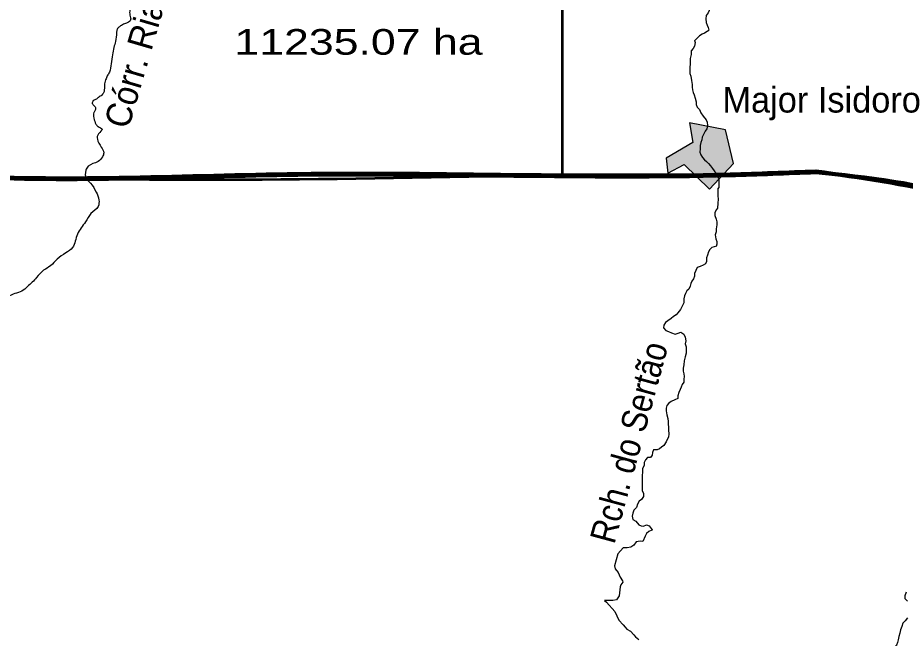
# Model space of a CAD drawing. Extents: x -1643653 to 4543381, y 1624270 to 13878484.
# Drawn here: x 707705 to 724990, y 8936452 to 8948541 of the extents above; entities that cross this region are included whole.
import ezdxf
from ezdxf.enums import TextEntityAlignment as Align

# ---------------------------------------------------------------- set-up
doc = ezdxf.new("R2010")
doc.units = 0
doc.header["$LTSCALE"] = 200
for name, color, linetype, lineweight in [('1', 7, 'Continuous', 13), ('21', 7, 'Continuous', 25), ('24', 7, 'Continuous', 25), ('26', 7, 'Continuous', 106), ('27', 7, 'Continuous', 53), ('28', 7, 'Continuous', 53)]:
    doc.layers.add(name, color=color, linetype=linetype, lineweight=lineweight)
for name, color, linetype in [('41', 7, 'Continuous'), ('49', 7, 'Continuous'), ('63', 7, 'Continuous')]:
    doc.layers.add(name, color=color, linetype=linetype)

msp = doc.modelspace()

# ---------------------------------------------------------------- hatches: boundary and pattern name
at = {"layer": '21'}
msp.add_hatch(color=256, dxfattribs=at).paths.add_polyline_path([(720787.1, 8946496.4), (720850.6, 8946110.2), (720334.5, 8945806.5), (720363, 8945511.1), (720684.9, 8945680.2), (721175.9, 8945203.6), (721647.6, 8945700.8), (721491.5, 8946358.8)])

# ---------------------------------------------------------------- linework, layer by layer
at = {"layer": '1', "lineweight": 25}
msp.add_spline([(814781, 9009175.5), (814787.2, 9009173.4), (814796.9, 9009173.4), (814799.4, 9009172.4), (814805.1, 9009174.5), (814805.6, 9009176.5), (814811.7, 9009179.5), (814811.7, 9009179.5), (814801.5, 9009181), (814790.7, 9009181.5), (814784.1, 9009183.1), (814777.4, 9009185.1), (814778.4, 9009175.5)], degree=3, dxfattribs=at)
at = {"layer": '21'}
msp.add_lwpolyline([(720787.1, 8946496.4), (720850.6, 8946110.2), (720334.5, 8945806.5), (720363, 8945511.1), (720684.9, 8945680.2), (721175.9, 8945203.6), (721647.6, 8945700.8), (721491.5, 8946358.8)], close=True, dxfattribs=at)
at = {"layer": '24'}
for points in [[(721219.8, 8948809.2), (721199.7, 8948745.4), (721173.8, 8948679.3), (721153.2, 8948633.6), (721114.3, 8948584.8), (721107.6, 8948519.8), (721114.3, 8948450.3), (721131.2, 8948394.4), (721151.2, 8948348.5), (721164.9, 8948297.2)], [(721162.8, 8948295.4), (721135.4, 8948272.2), (721079.2, 8948242), (721033.3, 8948221.9), (720982.2, 8948186.6), (720946.4, 8948151.1), (720887.8, 8948093.3)], [(720886.8, 8948096.7), (720898.2, 8948057.6), (720882.5, 8947986.4), (720861.8, 8947940.7), (720820.8, 8947895.1), (720820.3, 8947823.8), (720799.5, 8947747.6), (720798.7, 8947640.7), (720793.1, 8947569.4), (720792.8, 8947518.5), (720792.4, 8947457.4), (720812.3, 8947401.2), (720827, 8947319.7), (720841.7, 8947238.1), (720841.4, 8947187.2), (720846.1, 8947136.2), (720861, 8947085.2), (720881, 8947039.2), (720900.9, 8946972.9), (720920.8, 8946901.5), (720920.4, 8946850.6), (720935.3, 8946799.6), (720980.8, 8946753.5), (721005.7, 8946687.1), (721051.1, 8946620.6), (721111.6, 8946554.1), (721131.6, 8946508.1), (721141.3, 8946441.8), (721125.6, 8946375.7), (721094.8, 8946330.1), (721063.9, 8946269.2), (721033, 8946213.3), (721027.5, 8946162.4), (721011.9, 8946111.6), (720996.2, 8946050.6), (720995.8, 8945984.4), (720990.3, 8945923.3), (721010.2, 8945867.2), (721040.4, 8945821.2), (721080.8, 8945775.1), (721116.2, 8945739.2), (721156.6, 8945698.2), (721197, 8945657.3), (721237.2, 8945601), (721267.5, 8945560.1)], [(721267.5, 8945560.1), (721302.7, 8945508.9), (721322.7, 8945452.8), (721358, 8945406.8), (721357.6, 8945345.6), (721357.2, 8945289.6), (721356.8, 8945233.6), (721336.6, 8945202.4)], [(721333.1, 8944831.8), (721314, 8944802.2), (721283.1, 8944746.3), (721282.7, 8944685.2), (721307.7, 8944618.9), (721322.6, 8944567.9), (721322.1, 8944506.8), (721306.3, 8944425.4), (721305.9, 8944369.4), (721290.3, 8944313.4), (721299.9, 8944231.9), (721319.9, 8944180.8), (721319.5, 8944129.9), (721309.9, 8944083.2)], [(721311.4, 8944090.8), (721222.4, 8944064.3), (721181.5, 8944023.8), (721155.7, 8943978.2), (721140.1, 8943917.2), (721119.3, 8943861.3), (721118.9, 8943795.1), (721098.2, 8943744.3), (721052.2, 8943719.1), (720996.1, 8943694), (720940, 8943673.9), (720909.1, 8943618.1), (720888.3, 8943557.1), (720882.9, 8943506.2), (720867.3, 8943455.4), (720836.5, 8943409.8), (720815.8, 8943364.1), (720800.2, 8943313.2), (720774.3, 8943252.3), (720733.5, 8943222), (720712.8, 8943171.2), (720692.1, 8943125.5), (720676.4, 8943064.5), (720675.9, 8942988.1), (720650.1, 8942932.2), (720613.9, 8942856.1), (720562.6, 8942790.2), (720526.8, 8942754.7), (720475.7, 8942719.4), (720429.6, 8942678.9), (720368.3, 8942633.5), (720322.3, 8942603.2), (720291.4, 8942552.5), (720280.9, 8942501.6), (720326.3, 8942450.4), (720377, 8942429.8), (720437.9, 8942403.9), (720508.9, 8942378), (720565, 8942398), (720621, 8942413), (720676.7, 8942377), (720701.7, 8942315.7), (720716.5, 8942249.4), (720706, 8942188.4), (720720.8, 8942132.3), (720725.5, 8942076.2), (720725, 8942004.9), (720704.2, 8941933.8), (720683.3, 8941857.5), (720677.7, 8941776.1), (720662, 8941715.1), (720666.7, 8941653.9), (720676.5, 8941602.9), (720681.2, 8941552), (720680.8, 8941501.1), (720680.4, 8941440), (720644.5, 8941394.3), (720623.8, 8941343.6), (720603.2, 8941297.8), (720582.4, 8941236.9), (720561.6, 8941175.9), (720561.2, 8941119.9), (720500, 8941094.8), (720433.7, 8941064.6), (720382.6, 8941029.3), (720346.7, 8940983.7), (720331.1, 8940932.9), (720330.7, 8940881.9), (720345.5, 8940805.5), (720365.3, 8940734), (720370, 8940672.9), (720374.7, 8940621.9), (720379.4, 8940565.9), (720379, 8940509.9), (720383.5, 8940428.4), (720378.1, 8940377.5), (720336.7, 8940275.9), (720285.4, 8940210), (720244.5, 8940174.6), (720203.6, 8940144.3), (720157.6, 8940124.2), (720086.4, 8940119.6), (720065.7, 8940073.9), (720060.3, 8940017.9), (720029.4, 8939972.2), (719968.4, 8939972.6), (719932.5, 8939927), (719906.7, 8939876.2), (719906.3, 8939820.2), (719870.3, 8939759.3), (719869.9, 8939703.3), (719869.3, 8939611.7), (719863.7, 8939545.5), (719863.2, 8939464), (719867.9, 8939408), (719867.3, 8939326.5), (719892.4, 8939280.5), (719892, 8939214.3), (719850.8, 8939153.5), (719810, 8939123.2), (719773.9, 8939062.3)], [(719773.9, 8939062.3), (719758.2, 8939001.2), (719707, 8938945.6), (719686.3, 8938889.7), (719670.6, 8938833.7), (719685.4, 8938767.4), (719741.1, 8938731.5), (719801.7, 8938664.9), (719844, 8938640.7), (719890.2, 8938638.6), (719890.2, 8938638.6)], [(720060.8, 8938559.8), (720055.8, 8938559.8), (719994.6, 8938534.7), (719948.5, 8938494.2), (719922.7, 8938443.5), (719881.3, 8938336.8), (719825.4, 8938342.2), (719749, 8938327.4), (719702.8, 8938266.6), (719646.6, 8938226.2), (719575.3, 8938211.3), (719495.9, 8938211.8)], [(719890.2, 8938638.6), (719953.8, 8938664.2), (720004.3, 8938640.4), (720024.2, 8938614.6), (720058.9, 8938563), (720061.4, 8938559.7)], [(719495.9, 8938211.8), (719394.7, 8938096.4), (719328.4, 8937863.4), (719342.1, 8937802.6), (719401.1, 8937732.2), (719437, 8937644.3), (719483.8, 8937567.5), (719487.5, 8937545.9), (719449.3, 8937492.5), (719434.6, 8937455.6), (719420.2, 8937279.4), (719367.4, 8937201.3), (719297.2, 8937190.5), (719130.2, 8937185.6)], [(725004.8, 8937347.1), (724984, 8937275.9), (724983.6, 8937225), (725034.1, 8937173.8)], [(719130.2, 8937185.6), (719170.7, 8937152.3), (719333.3, 8936971.3), (719410.8, 8936807.6), (719495, 8936711.2)], [(725037, 8936852.9), (724985.7, 8936792.1), (724944.7, 8936746.5), (724923.9, 8936680.5), (724898, 8936614.4), (724882.3, 8936553.4), (724866.6, 8936487.3), (724850.9, 8936421.2), (724840.4, 8936370.3), (724819.6, 8936314.4), (724783.7, 8936268.8), (724732.8, 8936269.1), (724671.9, 8936274.6), (724621, 8936274.9)], [(719495, 8936711.2), (719536.3, 8936669.7), (719566.5, 8936628.7), (719637.5, 8936592.7), (719703.1, 8936520.9), (719733.3, 8936480), (719799.1, 8936428.7)]]:
    msp.add_lwpolyline(points, dxfattribs=at)
for points in [[(710764.5, 8952700.7), (710808.6, 8952628.5), (710796.5, 8952588.4), (710732.4, 8952468.1), (710692.3, 8952383.8), (710547.9, 8952271.5), (710451.7, 8952187.3), (710375.5, 8952135.1), (710311.4, 8952030.8), (710235.2, 8951906.5), (710171.1, 8951786.1), (710139, 8951641.7), (710082.8, 8951517.4), (709994.7, 8951429.1), (709898.4, 8951365), (709874.4, 8951284.7), (709890.4, 8951220.5), (709970.6, 8951120.3), (709986.6, 8951028), (710018.7, 8950843.5), (710034.7, 8950558.7), (710082.8, 8950490.5), (710167.1, 8950382.2), (710187.1, 8950322), (710211.2, 8950177.6), (710203.1, 8950033.2), (710167.1, 8949864.7), (710094.9, 8949579.9), (710070.8, 8949411.4), (710042.8, 8949159.9), (710046.8, 8949099.7), (710030.7, 8948999.5), (709990.6, 8948903.2), (709934.5, 8948786.9), (709890.4, 8948690.6), (709890.4, 8948590.3), (709902.4, 8948498), (709846.3, 8948445.9), (709766.1, 8948413.8), (709685.9, 8948365.7), (709641.8, 8948313.5), (709629.8, 8948249.3), (709609.8, 8948080.9), (709577.7, 8947960.5), (709549.6, 8947820.1), (709525.6, 8947643.6), (709489.5, 8947483.2), (709449.4, 8947406.9), (709417.3, 8947330.7), (709393.2, 8947226.4), (709385.2, 8947106.1), (709357.2, 8947049.9), (709293, 8946997.8), (709236.9, 8946957.7), (709176.7, 8946925.6)], [(709176.7, 8946925.6), (709156.7, 8946869.4), (709176.7, 8946841.3), (709216.8, 8946793.2), (709212.8, 8946737.1), (709184.8, 8946692.9), (709188.8, 8946588.6), (709228.9, 8946464.3), (709269, 8946420.2), (709348.3, 8946367.6), (709278.6, 8946282.4), (709255.4, 8946174.1), (709332.8, 8946019.3), (709379.2, 8945910.9), (709356, 8945833.6), (709270.9, 8945740.7), (709077.4, 8945647.8), (709031, 8945570.4), (709046.4, 8945400.2), (709123.8, 8945315), (709232.2, 8945144.8), (709286.4, 8944990), (709270.9, 8944866.1), (709131.6, 8944726.8), (709023.2, 8944564.3), (708866.1, 8944324.4), (708770.1, 8944064.3), (708640.1, 8943959.1), (708473, 8943838.3), (708346, 8943708.3), (708209.8, 8943621.6), (708073.6, 8943479.2), (707894, 8943302.8), (707782.6, 8943216.1), (707649.5, 8943166.6), (707510.2, 8943110.8), (707315.1, 8943011.8), (707157.2, 8942922), (707169.6, 8942959.1), (707166.5, 8943030.3), (707135.6, 8943104.6), (707070.6, 8943126.3), (706943.7, 8943172.8), (706884.8, 8943231.6), (706869.3, 8943274.9), (706779.6, 8943281.1), (706661.9, 8943343), (706587.6, 8943398.7), (706538.1, 8943460.7), (706510.2, 8943556.6), (706445.2, 8943739.3), (706423.6, 8943791.9), (706374, 8943813.6), (706321.4, 8943844.5), (706264.7, 8943870.5)], [(721338.8, 8945205.7), (721343, 8945051.6), (721343, 8944957), (721332, 8944830.1)]]:
    msp.add_spline(points, degree=3, dxfattribs=at)
at = {"layer": '26'}
for points in [[(723248, 8945546.2), (721577.7, 8945486.6), (713159.8, 8945495.8), (706613.6, 8945459.1), (705684.5, 8945517.6)], [(723248, 8945546.2), (725829.8, 8945095.5), (727540.4, 8944467.3), (728842.4, 8943529.7), (731836.5, 8938343.4)]]:
    msp.add_spline(points, degree=3, dxfattribs=at)
at = {"layer": '27'}
for p, q in [((718316.5, 8945480.5), (718308.8, 8956018.9)), ((719888.3, 8945479.7), (718316.5, 8945480.5))]:
    msp.add_line(p, q, dxfattribs=at)
msp.add_lwpolyline([(718316.5, 8945480.5), (718310.4, 8953895.1), (718308.8, 8956018.9)], dxfattribs=at)
for points in [[(706563.4, 8945460.8), (706613.6, 8945459.1), (718316.5, 8945480.5)], [(723248, 8945546.2), (721577.7, 8945486.6), (719888.3, 8945479.7)], [(731836.5, 8938343.4), (729924.3, 8941714.7), (728987.4, 8943325.7), (727640.7, 8944409.5), (726235.5, 8945024.6), (723248, 8945546.2)]]:
    msp.add_spline(points, degree=3, dxfattribs=at)
at = {"layer": '28'}
for points in [[(705684.5, 8945517.6), (706613.6, 8945459.1), (713159.8, 8945495.8), (721577.7, 8945486.6), (723248, 8945546.2)], [(705684.5, 8945491.4), (706613.6, 8945433), (713159.8, 8945469.6), (721577.7, 8945460.4), (723248, 8945520.1)], [(723248, 8945546.2), (726235.5, 8945024.6), (727640.7, 8944409.5), (728987.4, 8943325.7), (729924.3, 8941714.7), (731836.5, 8938343.4)], [(723248, 8945520.1), (726235.5, 8944998.5), (727640.7, 8944383.3), (728987.4, 8943299.6), (729924.3, 8941688.6), (731836.5, 8938317.2)]]:
    msp.add_spline(points, degree=3, dxfattribs=at)

# ---------------------------------------------------------------- texts
at = {"layer": '41'}
msp.add_text('Major Isidoro', height=500, dxfattribs=at).set_placement((721429.9, 8946693.7))
at = {"layer": '49', "width": 0.95}
msp.add_text('Córr. Riachão', height=500, rotation=73.734, dxfattribs=at).set_placement((709860.9, 8946353.1))
at = {"layer": '49', "width": 0.9}
msp.add_text('Rch. do Sertão', height=500, rotation=74.808, dxfattribs=at).set_placement((719849.9, 8940205), align=Align.CENTER)
at = {"layer": '63', "width": 1.3}
msp.add_text(' 11235.07 ha', height=500, dxfattribs=at).set_placement((711683.1, 8947820.6))

doc.saveas('drawing.dxf')
